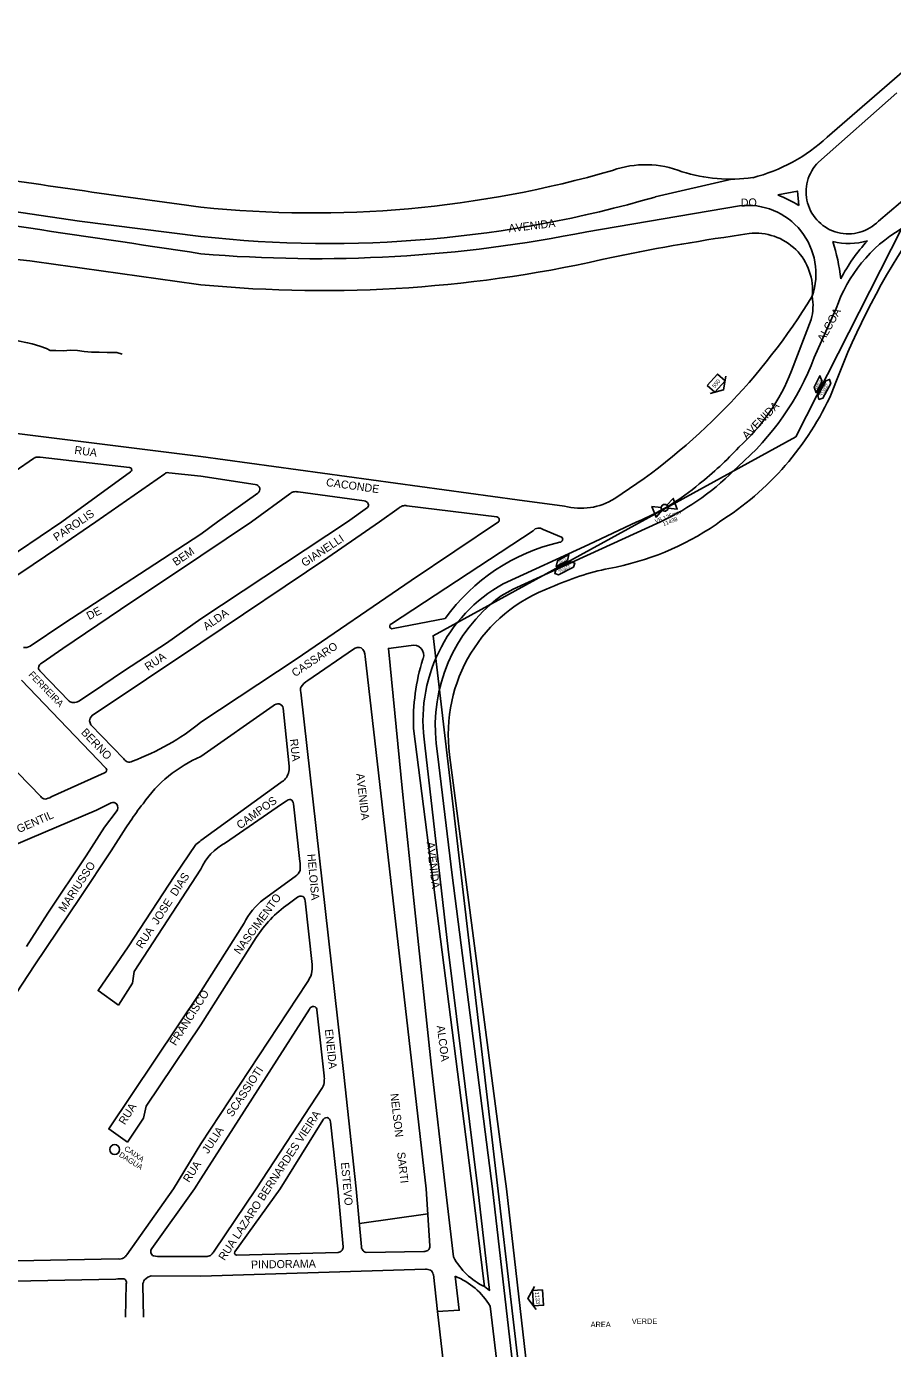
# Model space of a CAD drawing. Extents: x 325709 to 364434, y 7573432 to 7597073.
# Drawn here: x 339151 to 339799, y 7585382 to 7586373 of the extents above; entities that cross this region are included whole.
import ezdxf

# ---------------------------------------------------------------- set-up
doc = ezdxf.new("R2010")
doc.units = 0
for name, color, linetype in [('EDIFIDENTIF', 7, 'Continuous'), ('EDIFOBRAEXIS', 7, 'Continuous'), ('FORMATO', 7, 'Continuous'), ('LIMITE_BAIRROS_MUNICIPIOS', 7, 'Continuous'), ('LOGRADOURO', 7, 'Continuous'), ('LOGRADOURO_TEXTO', 7, 'Continuous'), ('NUM_REF', 7, 'Continuous'), ('SIMBOLO', 7, 'Continuous'), ('TEXTO', 7, 'Continuous'), ('TUBO_PEAD_GN_125', 7, 'Continuous'), ('VALVULA_PEAD_125', 7, 'Continuous')]:
    doc.layers.add(name, color=color, linetype=linetype)

# ---------------------------------------------------------------- blocks, each defined once
blk = doc.blocks.new('VALVULA_PEAD_DN_125')
at = {"layer": 'VALVULA_PEAD_125'}
for points in [[(-1.14, 0.57), (-4.25, 2.13), (-4.25, -2.13), (-1.14, -0.57)], [(-1.14, -0.57), (-4.25, -2.13), (-4.25, 2.13), (-1.14, 0.57)], [(1.14, -0.57), (4.25, -2.13), (4.25, 2.13), (1.14, 0.57)], [(1.14, -0.57), (4.25, -2.13), (4.25, 2.13), (1.14, 0.57)]]:
    blk.add_lwpolyline(points, dxfattribs=at)
blk.add_circle((0, 0), 1.28, dxfattribs=at)
for start, end in [(90, 270), (153.4349, 206.5651), (270, 90), (0, 26.5651), (333.4349, 0)]:
    blk.add_arc((0, 0), 1.28, start, end, dxfattribs=at)
blk = doc.blocks.new('NUM_REF')
at = {"layer": 'NUM_REF'}
blk.add_lwpolyline([(-4.3125, 0.9375), (0, 3.75), (4.3125, 0.9375)], dxfattribs=at)
blk.add_lwpolyline([(2.875, -1.875), (2.875, 1.875), (-2.875, 1.875), (-2.875, -1.875)], close=True, dxfattribs=at)

msp = doc.modelspace()

# ---------------------------------------------------------------- linework, layer by layer
at = {"layer": 'EDIFIDENTIF'}
msp.add_circle((339216.81, 7585531.44), 3.71, dxfattribs=at)
at = {"layer": 'EDIFOBRAEXIS'}
for p, q in [((339743.92, 7586271.56), (339802.68, 7586323.57)), ((339847.71, 7586277.5), (339788.9, 7586227.36)), ((339621.53, 7586245.39), (339679.04, 7586258.74)), ((339570.5, 7586219.36), (339684.89, 7586238.8)), ((339740.84, 7586125.01), (339757.12, 7586161.74)), ((339738.44, 7586153.57), (339723.65, 7586114.99)), ((339515.21, 7585951.41), (339625.6, 7586001.91)), ((339530.18, 7585995.28), (339424.05, 7585925.45)), ((339551.39, 7585990.53), (339537.78, 7585996.26)), ((339425.48, 7585921.92), (339464.4, 7585929.49)), ((339464.55, 7585501.91), (339470.53, 7585450.91)), ((339493.57, 7585430.51), (339484.85, 7585501.98)), ((339400.08, 7585476.04), (339451.31, 7585483.18)), ((339493.8, 7585428.66), (339493.57, 7585430.51)), ((339528.42, 7585162.37), (339498.04, 7585414.13))]:
    msp.add_line(p, q, dxfattribs=at)
for points in [[(339022.83, 7586252), (339190.33, 7586227.3), (339281.39, 7586215.84)], [(339713.51, 7586246.91), (339728.21, 7586249.88), (339729.23, 7586239)], [(339222.46, 7586127.63), (339218.5, 7586128.75), (339216.22, 7586128.75), (339211.17, 7586128.83), (339205.14, 7586129.06), (339199.38, 7586129.09), (339193.88, 7586129.65), (339188.98, 7586130.34), (339183.61, 7586130.52), (339178.21, 7586130.1), (339172.66, 7586130.41), (339168.35, 7586130.26), (339165.7, 7586131.93), (339160.81, 7586133.53), (339154.97, 7586135.21), (339151.54, 7586136.11), (339144.16, 7586137.7), (339140.76, 7586138.9), (339136.26, 7586140.56), (339131.7, 7586141.4), (339125.84, 7586141.41), (339121.93, 7586142.2), (339117.73, 7586142.11)], [(339507.89, 7585955.53), (339572.02, 7585985), (339607.93, 7586001.91)], [(339464.55, 7585501.91), (339453.87, 7585595.35), (339441.13, 7585715.95), (339432.46, 7585799.83), (339421.88, 7585907.06), (339438.91, 7585909.23)], [(339440.72, 7585846.95), (339481.11, 7585531.25), (339484.85, 7585501.98)], [(339488.87, 7585501.91), (339466.55, 7585681.65), (339455.66, 7585777.87), (339449.14, 7585834.53)], [(339499.8, 7585501.91), (339469.53, 7585737.04), (339458.69, 7585828.03)], [(339493.8, 7585428.66), (339497.55, 7585425.83), (339488.87, 7585501.91)], [(339499.79, 7585502.02), (339522.02, 7585308.41), (339541.45, 7585147.31)], [(339471.88, 7585436.47), (339474.84, 7585410.94), (339458.57, 7585409.98)]]:
    msp.add_lwpolyline(points, dxfattribs=at)
for centre, radius, start, end in [((339766.24, 7586249.29), 31.53, 135.05777, 315.94381), ((339377.44, 7587082.7), 872.17, 263.6772, 286.25221), ((339677.45, 7586155.61), 98.16, 58.16552, 68.45332), ((336088.97, 7565265.1), 21179.76, 81.330761, 82.084734), ((339690.75, 7586187.84), 51.3, 340.86781, 96.5618), ((339368.58, 7587217.59), 1018.45, 265.08903, 281.4351), ((339863.24, 7586125.03), 112.29, 120.78337, 160.9162), ((339766.75, 7586257.43), 46.95, 255.0102, 287.22234), ((339625.26, 7586169.67), 136.13, 6.06782, 18.14957), ((339880.02, 7586121.49), 134.8, 137.4871, 152.34268), ((339701.79, 7586163.97), 38.09, 344.16656, 10.67321), ((339550.72, 7586197.49), 203.46, 310.81085, 339.1324), ((339585.24, 7586168.25), 148.31, 311.89372, 338.95216), ((339493.38, 7586233.44), 259.37, 308.44175, 317.39202), ((339543.27, 7586178.33), 194.68, 295.01878, 316.16495), ((339543.22, 7586161.01), 171.75, 292.13324, 310.44049), ((339534.53, 7585991.53), 5.74, 55.45754, 139.25519), ((339550.28, 7585988.75), 2.1, 270.03827, 58.06766), ((339583.59, 7585843.52), 146.96, 103.10149, 144.19729), ((339565.08, 7585853.01), 117.4, 119.15273, 189.05295), ((339544.54, 7585889.45), 68.54, 115.3321, 132.40055), ((339578.34, 7585848.73), 121.43, 131.22015, 189.81835), ((339424.67, 7585923.65), 1.91, 108.92219, 295.04336), ((339440.8, 7585901.99), 7.48, 340.60448, 104.67478), ((339591.07, 7585853.4), 150.49, 162.36052, 182.45474), ((339440.8, 7585901.99), 7.48, 336.38492, 338.35661), ((339516.36, 7585475.57), 52.05, 208.28268, 244.30919), ((339450.97, 7585385.49), 55.1, 31.31993, 67.69675)]:
    msp.add_arc(centre, radius, start, end, dxfattribs=at)
at = {"layer": 'LOGRADOURO'}
for p, q in [((339750.54, 7586290.17), (339808.39, 7586340.34)), ((339101.76, 7586012.31), (339156.02, 7586049.36)), ((339160.96, 7586050.36), (339227.89, 7586042.61)), ((339281.39, 7586050.85), (339518.15, 7586018.47)), ((339228.65, 7586039.42), (339177.14, 7586001.91)), ((339254.26, 7586037.88), (339202.79, 7586001.91)), ((339281.39, 7586036.04), (339257.4, 7586038.7)), ((339281.39, 7586036.04), (339322.11, 7586029.93)), ((339323.97, 7586023.32), (339293.91, 7586001.91)), ((339319.22, 7586001.91), (339348.05, 7586022.93)), ((339354.2, 7586024.37), (339403.7, 7586017.55)), ((339518.15, 7586018.47), (339553.63, 7586013.71)), ((339406.09, 7586012.7), (339391.11, 7586001.91)), ((339415.13, 7586001.91), (339429.9, 7586012.35)), ((339435.54, 7586013.99), (339502.95, 7586005.6)), ((339177.14, 7586001.91), (339124.79, 7585966.61)), ((339293.91, 7586001.91), (339281.39, 7585992.78)), ((339319.22, 7586001.91), (339281.39, 7585976.31)), ((339391.11, 7586001.91), (339281.39, 7585929.12)), ((339669.71, 7586001.91), (339667.33, 7586000)), ((339395.79, 7585906.4), (339361.36, 7585882.89)), ((339450.1, 7585501.91), (339404.45, 7585901.08)), ((339182.71, 7585867.51), (339160.77, 7585890.18)), ((339209.98, 7585817.41), (339146.94, 7585883.28)), ((339281.39, 7585825.91), (339335.56, 7585864.04)), ((339342.94, 7585862.15), (339347.59, 7585818.73)), ((339223.55, 7585824.21), (339199.05, 7585849.84)), ((339169.17, 7585795.71), (339209.11, 7585813.83)), ((339341.33, 7585806.58), (339281.39, 7585763.12)), ((339350.66, 7585790.53), (339355.58, 7585747.44)), ((339352.07, 7585736.09), (339328.37, 7585718.94)), ((339346.73, 7585715.33), (339353.69, 7585720.55)), ((339359.49, 7585717.8), (339364.63, 7585669.99)), ((339313.75, 7585701.07), (339281.39, 7585649.91)), ((339281.39, 7585624.91), (339322.74, 7585690.23)), ((339360.93, 7585656.57), (339281.39, 7585535.71)), ((339281.39, 7585509.51), (339362.69, 7585636.62)), ((339368.31, 7585636.01), (339373.8, 7585586.58)), ((339372.46, 7585577.9), (339322.75, 7585501.91)), ((339372.64, 7585553.38), (339340.62, 7585501.91)), ((339384.04, 7585501.91), (339378.33, 7585552.17)), ((339281.39, 7585535.71), (339260.84, 7585501.91)), ((339276.69, 7585501.91), (339281.39, 7585509.51)), ((339225.86, 7585452.51), (339260.84, 7585501.91)), ((339276.69, 7585501.91), (339244.68, 7585457.2)), ((339322.75, 7585501.91), (339291.41, 7585455.17)), ((339340.62, 7585501.91), (339306.87, 7585454.81)), ((339387.92, 7585458.53), (339384.04, 7585501.91)), ((339397.73, 7585501.91), (339401.68, 7585458.49)), ((339452.83, 7585459.36), (339450.1, 7585501.91)), ((339510.27, 7585501.91), (339554.39, 7585115.66)), ((339308.27, 7585452.24), (339384.17, 7585454.2)), ((339405.14, 7585454.27), (339448.43, 7585454.96)), ((339251.92, 7585451.19), (339281.39, 7585451.18)), ((339285.97, 7585451.37), (339281.39, 7585451.18)), ((339217.77, 7585434.36), (339024.74, 7585430.32)), ((339281.39, 7585436.57), (339244.19, 7585436.78)), ((339281.39, 7585436.57), (339449.52, 7585441.73)), ((339224.93, 7585405.73), (339225.36, 7585430.77)), ((339237.88, 7585430.13), (339238.27, 7585405.76))]:
    msp.add_line(p, q, dxfattribs=at)
for points in [[(339281.39, 7586050.85), (338947.15, 7586092.62), (338872.92, 7586101.9)], [(339132, 7585954.25), (339145.74, 7585963.11), (339175.07, 7585983.04), (339202.79, 7586001.91)], [(339281.39, 7585911.31), (339376.4, 7585975.21), (339415.13, 7586001.91)], [(339281.39, 7585851.69), (339352.77, 7585898.85), (339438.82, 7585957.93), (339504.36, 7586001.91)], [(339281.39, 7585992.78), (339178.66, 7585925.7), (339153.47, 7585908.8)], [(339162.36, 7585896.18), (339177.89, 7585907.08), (339221.09, 7585936.12), (339281.39, 7585976.31)], [(339281.39, 7585929.12), (339269.39, 7585920.78), (339255.59, 7585910.93), (339224.26, 7585890.53), (339199.4, 7585873.84), (339189.91, 7585867.51)], [(339198, 7585852.63), (339198.37, 7585854.76), (339199.91, 7585856.78), (339281.39, 7585911.31)], [(339356.15, 7585874.22), (339388.39, 7585587.68), (339397.73, 7585501.91)], [(339105.52, 7585853.28), (339144.21, 7585813.67), (339161.49, 7585796.07)], [(339467.69, 7585827.3), (339505.58, 7585537.1), (339510.27, 7585501.91)], [(339214.08, 7585791.2), (339203.29, 7585785.9), (339153.12, 7585764.52), (339105.34, 7585744.04)], [(339299.89, 7585761.31), (339341.75, 7585790.23), (339345.23, 7585792.65)], [(339150.71, 7585683.72), (339166.65, 7585708.7), (339195.47, 7585751.53), (339209.28, 7585772.95), (339217.93, 7585784.66)], [(339049.47, 7585501.91), (339070.65, 7585538.51), (339103.71, 7585589.19), (339138.53, 7585641.56), (339156.91, 7585669.8), (339190.93, 7585720.25), (339214.11, 7585755.26), (339225.22, 7585772.44), (339228.47, 7585777.27)], [(339219.53, 7585639.57), (339204.38, 7585650.51), (339226.82, 7585683.36), (339261.77, 7585736.9), (339277.56, 7585760.03)], [(339281.39, 7585741.46), (339231.43, 7585664.93), (339230.2, 7585656.06), (339219.53, 7585639.57)], [(339281.39, 7585649.91), (339212.39, 7585546.91), (339226.39, 7585536.91)], [(339226.39, 7585536.91), (339238.39, 7585554.91), (339240.39, 7585563.91), (339281.39, 7585624.91)], [(339031.93, 7585444.7), (339143.42, 7585448.11), (339219.36, 7585449.4)], [(339455.47, 7585437.71), (339458.57, 7585409.98), (339466.59, 7585340.34), (339501.87, 7585344.08), (339523.01, 7585170.92)]]:
    msp.add_lwpolyline(points, dxfattribs=at)
for centre, radius, start, end in [((339662.22, 7586386.32), 130.56, 284.42536, 312.56759), ((339365.33, 7587039.21), 805.77, 264.02081, 286.17447), ((339614.45, 7586195.81), 73.78, 68.28562, 109.53247), ((340289.96, 7593853.49), 7682.15, 261.143377, 262.456037), ((339678.15, 7586379.52), 120.78, 252.45697, 277.89438), ((339929.58, 7584535.39), 1699.24, 98.03885, 101.48268), ((339697.06, 7586175.81), 42.43, 353.5239, 96.91499), ((336280.78, 7565074.49), 21317.36, 81.908237, 82.526659), ((340280.24, 7585907.38), 559.93, 146.75337, 160.00069), ((339372.63, 7587129.84), 954.61, 264.51555, 283.243), ((339334.8, 7586417.44), 473.58, 302.79747, 328.64582), ((339552.68, 7586188.92), 220.6, 302.03838, 335.91347), ((339158.63, 7586046.76), 3.69, 100.73553, 135.04848), ((339159.37, 7586036.96), 13.49, 83.23541, 96.0686), ((339227.93, 7586040.9), 1.71, 0.62645, 91.32553), ((339227.8, 7586041.06), 1.85, 297.64485, 355.69133), ((339258.65, 7586032.44), 7, 117.05179, 128.92659), ((339256.48, 7586035.47), 3.36, 74.20679, 107.56784), ((339321.48, 7586025.79), 4.19, 19.96731, 81.25967), ((339322.08, 7586026.24), 3.47, 302.98682, 16.37909), ((339352.46, 7586017.87), 6.71, 104.81512, 131.11192), ((339352.47, 7586015.96), 8.59, 78.38645, 101.61355), ((339403.45, 7586014.05), 3.52, 23.96868, 86.00908), ((339566.04, 7586059.52), 47.46, 254.84081, 302.19269), ((339404.58, 7586014.46), 2.32, 310.64059, 26.0518), ((339434.75, 7586006.97), 7.25, 108.39591, 132.06416), ((339434.47, 7586004.51), 9.54, 83.55673, 102.12686), ((339502.57, 7586003.34), 2.29, 321.4766, 80.31776), ((339548.75, 7586174.21), 210.75, 280.46649, 304.24145), ((339627.75, 7585768.81), 202.31, 101.61107, 114.55817), ((339583.71, 7585842.83), 117.05, 110.00441, 187.62061), ((339149.86, 7585913.76), 6.13, 257.36873, 306.11282), ((339399.42, 7585902.53), 5.31, 68.04559, 133.18173), ((339396.68, 7585901.28), 7.77, 358.52017, 52.62606), ((339164.45, 7585891.78), 4.87, 115.35857, 172.44728), ((339163.99, 7585893.25), 4.45, 190.72295, 223.64331), ((339368.19, 7585870.68), 13.99, 119.24719, 147.6727), ((339362.21, 7585875.86), 6.27, 158.47785, 195.15771), ((339186.37, 7585873.01), 6.61, 236.35193, 265.67504), ((339185.6, 7585875.51), 9.09, 271.74016, 298.36819), ((339339.37, 7585859.46), 5.95, 83.98478, 129.72506), ((339339.32, 7585861.8), 3.64, 5.55873, 79.32147), ((339203.28, 7585853.01), 5.29, 184.08407, 216.88313), ((339165.66, 7585995.27), 184.42, 290.43839, 308.86954), ((339230.61, 7585829.64), 8.91, 217.57563, 239.93691), ((339227.48, 7585826.81), 5.06, 254.73912, 300.69275), ((339319.87, 7585734.29), 99.37, 112.7786, 145.45714), ((339208.14, 7585816.63), 2.96, 289.28282, 332.4509), ((339208.78, 7585815.75), 2.04, 346.03866, 54.01205), ((339336.21, 7585816.38), 11.05, 297.57442, 344.99442), ((339327.11, 7585818.85), 20.48, 344.90389, 359.66192), ((339165.16, 7585798.43), 4.36, 212.70617, 263.19296), ((339163.17, 7585805.39), 11.39, 277.47276, 301.81372), ((339215.7, 7585788.31), 3.31, 38.7168, 119.33161), ((339214.72, 7585787.72), 4.44, 316.36103, 36.76453), ((339336.21, 7585710.46), 126.77, 140.77137, 148.20044), ((339348.09, 7585789.3), 4.41, 84.10817, 130.51536), ((339347.33, 7585790.58), 3.33, 359.11397, 68.66176), ((339248.83, 7585799.49), 48.81, 306.05846, 311.83935), ((339318.25, 7585725.64), 40.11, 117.23852, 156.77644), ((339346.4, 7585744.3), 9.97, 304.63893, 338.30136), ((339327.02, 7585743.65), 28.81, 353.94938, 7.56973), ((339356.27, 7585716.9), 4.47, 72.10464, 125.19078), ((339355.34, 7585717.7), 4.15, 1.48521, 56.29829), ((339359.41, 7585678.63), 50.87, 127.5946, 153.82925), ((339399.09, 7585641.27), 90.7, 125.26334, 147.32893), ((339335.72, 7585673.64), 30.45, 325.88928, 339.93522), ((339338.72, 7585667.77), 26, 349.88048, 4.91535), ((339365.63, 7585635.5), 3.15, 82.93544, 159.04338), ((339365.53, 7585635.88), 2.78, 2.6276, 79.95014), ((339360.89, 7585583.65), 12.92, 333.57434, 355.5132), ((339336.61, 7585584.85), 37.22, 356.59245, 2.65587), ((339375.84, 7585551.74), 3.6, 89.27195, 152.94178), ((339374.98, 7585552.11), 3.35, 1.01028, 74.33415), ((339247.26, 7585454.86), 3.48, 137.73294, 245.6667), ((339286.03, 7585456.05), 4.69, 269.27019, 313.94976), ((339275.67, 7585466.49), 19.39, 314.60307, 324.30434), ((339308.73, 7585453.86), 2.09, 152.93474, 210.274), ((339308.67, 7585455.03), 2.82, 231.9009, 261.87224), ((339383.38, 7585458.86), 4.73, 279.64813, 321.58108), ((339384.39, 7585458.22), 3.54, 319.41051, 4.93085), ((339406.4, 7585458.72), 4.72, 182.78934, 218.36211), ((339406.72, 7585459.54), 5.5, 222.93121, 253.30815), ((339448.28, 7585461.3), 6.34, 271.35715, 299.60399), ((339448.75, 7585458.91), 4.1, 310.44182, 6.26838), ((339220.14, 7585456.26), 6.91, 263.55171, 299.67172), ((339216.76, 7585459.51), 11.48, 306.34554, 322.45433), ((339252.84, 7585499.61), 48.43, 261.6746, 268.91053), ((339221.9, 7585395.25), 39.33, 88.29598, 96.02326), ((339222.81, 7585431.82), 2.76, 337.65247, 84.75178), ((339244.51, 7585429.87), 6.64, 142.91196, 177.75538), ((339246.83, 7585426.55), 10.56, 104.47026, 136.15183), ((339449.43, 7585429.56), 12.17, 71.64182, 89.61937), ((339450.42, 7585436.86), 5.11, 9.52317, 56.20585)]:
    msp.add_arc(centre, radius, start, end, dxfattribs=at)
at = {"layer": 'SIMBOLO'}
for points in [[(339746.72, 7586107.18), (339742.32, 7586098.64), (339740.69, 7586102.85), (339745.09, 7586111.39)], [(339743.4, 7586096.58), (339749.34, 7586107.71), (339752.3, 7586108.61), (339752.3, 7586108.61), (339753.2, 7586105.65), (339747.25, 7586094.52), (339744.29, 7586093.62), (339744.29, 7586093.62)], [(339547.28, 7585966.03), (339558.48, 7585971.87), (339561.43, 7585970.95), (339561.43, 7585970.95), (339560.5, 7585967.99), (339549.31, 7585962.16), (339546.36, 7585963.08), (339546.36, 7585963.08)], [(339556.01, 7585972.91), (339547.55, 7585968.34), (339548.59, 7585972.74), (339557.04, 7585977.31)]]:
    msp.add_lwpolyline(points, close=True, dxfattribs=at)
at = {"layer": 'TUBO_PEAD_GN_125'}
msp.add_lwpolyline([(339737.46, 7586769.67), (339775.04, 7586721.89), (339829.92, 7586653.1), (339881.59, 7586587.46), (339884.8, 7586562.34), (339885.43, 7586539.86), (339883.72, 7586527.05), (339876.45, 7586506.12), (339854.22, 7586431.62), (339810.76, 7586333.13), (339873.58, 7586260.48), (339814.07, 7586237.37), (339727, 7586065.66), (339455.3, 7585916.52), (339561.88, 7585005.03)], dxfattribs=at)

# ---------------------------------------------------------------- block references
at = {"layer": 'FORMATO', "yscale": 1.999999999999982}
for p, xscale, rotation in [((339667.33, 7586105.85), 1.999999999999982, -132.1817204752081), ((339533.83, 7585420.2), 1.9999999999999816, 94.24330111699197)]:
    msp.add_blockref('NUM_REF', p, dxfattribs=dict(at, xscale=xscale, rotation=rotation))
at = {"layer": 'VALVULA_PEAD_125', "xscale": 1.9999999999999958, "yscale": 1.9999999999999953, "rotation": 20.98819106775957}
msp.add_blockref('VALVULA_PEAD_DN_125', (339628.71, 7586012.42), dxfattribs=at)

# ---------------------------------------------------------------- texts
for s, rotation, p in [('550', 49.45048, (339666.3, 7586101.94)), ('VB 125mm', 20.98819, (339622.08, 7586000.77)), ('11438', 20.98819, (339627.89, 7585998.72)), ('1133', 275.8755, (339531.6, 7585424.65))]:
    msp.add_text(s, height=3, rotation=rotation).set_placement(p)
at = {"layer": 'EDIFIDENTIF'}
for s, rotation, p in [('CAIXA', 325.39802, (339223.51, 7585531.22)), ('DAGUA', 327.80826, (339219.63, 7585526.46))]:
    msp.add_text(s, height=4, rotation=rotation, dxfattribs=at).set_placement(p)
for s, p in [('VERDE ', (339604.16, 7585400.72)), ('AREA', (339573.29, 7585398.33))]:
    msp.add_text(s, height=4, dxfattribs=at).set_placement(p)
at = {"layer": 'LIMITE_BAIRROS_MUNICIPIOS'}
msp.add_text('LL JARDIM PARAISO - CENTRO', height=100, rotation=60.3713, dxfattribs=at).set_placement((339424.31, 7584079.17))
at = {"layer": 'LOGRADOURO_TEXTO'}
for s, height, rotation, p in [('DO', 6, 0.9984, (339685.77, 7586238.19)), ('AVENIDA', 6, 6.62557, (339512.13, 7586218.88)), ('ALCOA', 6, 61.16442, (339747.92, 7586136.22)), ('AVENIDA', 6, 45.51456, (339690.33, 7586063.29)), ('RUA', 6, 352.2126, (339186.36, 7586052.89)), ('CACONDE', 6, 352.2126, (339374.85, 7586028.78)), ('PAROLIS', 6, 34.08207, (339173.32, 7585987.15)), ('GIANELLI', 6, 33.56294, (339359.03, 7585967.94)), ('BEM', 6, 34.37553, (339262.74, 7585968.58)), ('DE', 6, 27.16437, (339197.61, 7585928.23)), ('ALDA', 6, 34.78864, (339285.56, 7585920.3)), ('CASSARO', 6, 33.8647, (339351.89, 7585885.42)), ('RUA', 6, 33.85204, (339241.79, 7585890.07)), ('FERREIRA', 5, 314.06439, (339151.94, 7585887.02)), ('BERNO', 6, 313.71603, (339191.15, 7585843.65)), ('RUA', 6, 276.50687, (339347.96, 7585838.93)), ('AVENIDA', 6, 276.52314, (339397.72, 7585813.05)), ('CAMPOS', 6, 35.94544, (339310.73, 7585771.31)), ('GENTIL', 6, 23.47492, (339144.98, 7585768.57)), ('AVENIDA', 6, 276.79222, (339450.38, 7585761.71)), ('HELOISA', 6, 275.104, (339361.11, 7585752.73)), ('MARIUSSO', 6, 56.75665, (339179.23, 7585708.92)), ('RUA  JOSE  DIAS', 6, 56.867, (339237.28, 7585681.56)), ('NASCIMENTO', 6, 54.0382, (339310.48, 7585677.17)), ('FRANCISCO', 6, 57.68532, (339262.51, 7585608.73)), ('ENEIDA', 6, 276.21602, (339374.23, 7585621.32)), ('ALCOA', 6, 277.33678, (339458.02, 7585624.06)), ('RUA    JULIA     SCASSIOTI', 6, 56.65222, (339272.54, 7585506.21)), ('NELSON     SARTI', 6, 276.52314, (339423.29, 7585573.14)), ('RUA', 6, 57.68532, (339224.37, 7585549.49)), ('RUA LAZARO BERNARDES VIEIRA', 6, 56.80497, (339299.08, 7585447.71)), ('ESTEVO', 6, 275.18964, (339386.26, 7585521.6)), ('PINDORAMA', 6, 0.97072, (339318.93, 7585442.18))]:
    msp.add_text(s, height=height, rotation=rotation, dxfattribs=at).set_placement(p)
at = {"layer": 'TEXTO'}
for s, rotation, p in [('1000,00', 62.72614, (339742.67, 7586101.25)), ('DN 125mm', 61.89009, (339745.58, 7586096.56)), ('7 Kgf/cm²', 62.40228, (339747.46, 7586096.27)), ('DN 125mm', 27.54345, (339549.08, 7585964.79)), ('834,70', 28.37949, (339549.84, 7585970.58)), ('7 Kgf/cm²', 28.05563, (339550.47, 7585963.49))]:
    msp.add_text(s, height=1.5, rotation=rotation, dxfattribs=at).set_placement(p)

doc.saveas('drawing.dxf')
